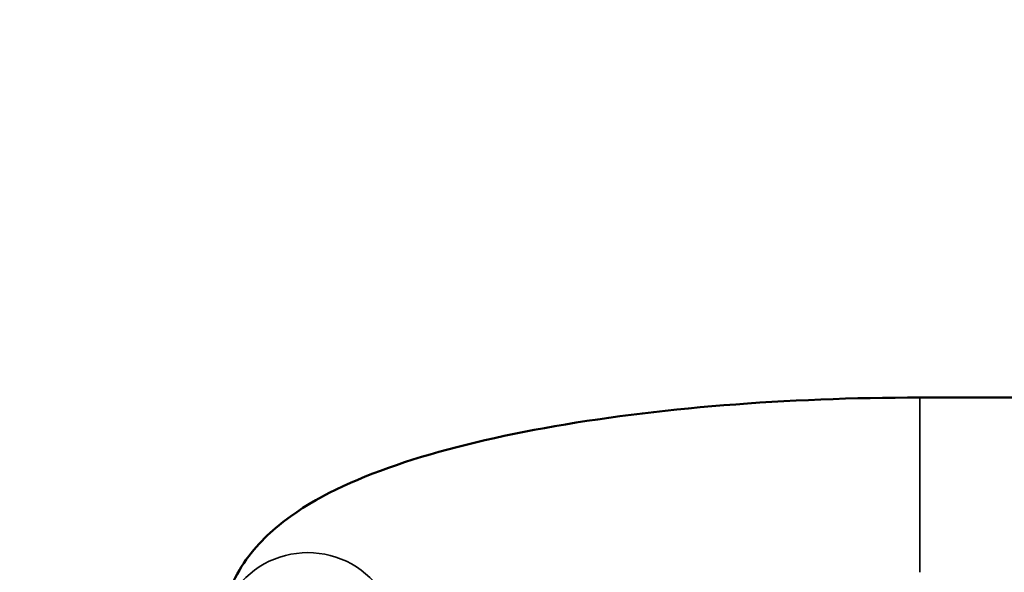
# Model space of a CAD drawing. Header units: inches. Extents: x 1 to 271, y 5 to 171.
# Tile 305 of 334: x 140.2 to 145.83, y 148.81 to 151.97. Entities that reach past the tile are written whole.
import ezdxf

# ---------------------------------------------------------------- set-up
doc = ezdxf.new("R2010")
doc.units = ezdxf.units.IN
doc.header["$LTSCALE"] = 8
doc.header["$MEASUREMENT"] = 0
for name, color, linetype, lineweight in [('Dimension (ANSI)', 7, 'Continuous', 25), ('Visible (ANSI)', 7, 'Continuous', 50), ('Visible Narrow (ANSI)', 7, 'Continuous', 35)]:
    doc.layers.add(name, color=color, linetype=linetype, lineweight=lineweight)
doc.styles.add('Dimension Text', font='tahoma.ttf')
doc.dimstyles.new('Dual Dimension', dxfattribs={"dimscale": 8, "dimtxt": 0.12, "dimasz": 0.098425, "dimexe": 0.125, "dimexo": 0.0625, "dimgap": 0.031496, "dimtad": 0, "dimtih": 1, "dimtoh": 1, "dimrnd": 1e-08, "dimzin": 4, "dimdsep": 46, "dimtxsty": 'Dimension Text', "dimcen": 0.09, "dimdle": 0.393701, "dimclrd": 256, "dimclre": 256, "dimclrt": 256, "dimadec": 0, "dimazin": 1, "dimtfac": 1, "dimtofl": 0, "dimtmove": 0, "dimatfit": 3, "dimfxl": 1, "dimtolj": 1, "dimtzin": 4, "dimlwd": -1, "dimlwe": -1, "dimarcsym": 0})

# ---------------------------------------------------------------- blocks, each defined once
blk = doc.blocks.new('*D10')
at = {"layer": 'Defpoints', "color": 0, "transparency": 16777216}
for p in [(179.2848, 157.7079), (123.1798, 140.6812), (179.2848, 140.6812)]:
    blk.add_point(p, dxfattribs=at)
at = {"layer": 'Dimension (ANSI)', "transparency": 16777216}
for p, q in [((123.1798, 141.1812), (123.1798, 158.7079)), ((179.2848, 141.1812), (179.2848, 158.7079)), ((123.9672, 157.7079), (146.443, 157.7079)), ((178.4974, 157.7079), (156.0215, 157.7079))]:
    blk.add_line(p, q, dxfattribs=at)
for points in [[(123.9672, 157.8392), (123.9672, 157.5767), (123.1798, 157.7079)], [(178.4974, 157.8392), (178.4974, 157.5767), (179.2848, 157.7079)]]:
    blk.add_solid(points, dxfattribs=at)
at = {"layer": 'Dimension (ANSI)', "transparency": 16777216, "insert": (151.2323, 157.7079), "char_height": 0.96, "attachment_point": 5, "style": 'Dimension Text'}
blk.add_mtext('\\A1;{\\H3.0x;(}\\S56.11^ 1425.1 mm;{\\H3.0x;)}', dxfattribs=at)

msp = doc.modelspace()

# ---------------------------------------------------------------- linework, layer by layer
at = {"layer": 'Visible (ANSI)'}
msp.add_line((148.0654, 149.8096), (145.3454, 149.8096), dxfattribs=at)
msp.add_open_spline([(145.3454, 149.8096), (144.9658, 149.8096), (144.5863, 149.7947), (143.8606, 149.736), (143.5146, 149.6923), (142.8836, 149.5781), (142.599, 149.5081), (142.1043, 149.3385), (141.894, 149.2433), (141.6217, 149.0346), (141.5364, 148.9525), (141.3967, 148.7328), (141.3454, 148.5887), (141.3454, 148.438)], degree=3, knots=[4.712389, 4.712389, 4.712389, 4.712389, 5.026548, 5.026548, 5.340708, 5.340708, 5.654867, 5.654867, 5.969026, 5.969026, 6.126106, 6.126106, 6.283185, 6.283185, 6.283185, 6.283185], dxfattribs=at)
at = {"layer": 'Visible Narrow (ANSI)'}
msp.add_line((145.3454, 149.8096), (145.3454, 148.8096), dxfattribs=at)
msp.add_ellipse((141.8454, 148.438), major_axis=(0.5, 0), ratio=0.968492, start_param=0, end_param=3.141593, dxfattribs=at)

# ---------------------------------------------------------------- dimensions: what is measured, and where the dimension line sits
at = {"layer": 'Dimension (ANSI)'}
dim = msp.add_linear_dim(base=(179.28481, 157.70793), p1=(123.17977, 140.68124), p2=(179.28481, 140.68124), angle=180, text='{\\H3.0x;(}\\S<>^ 1425.1 mm;{\\H3.0x;)}', dimstyle='Dual Dimension', override={"dimgap": 0.031496, "dimtih": 0, "dimtoh": 0, "dimdec": 2, "dimpost": '\\X', "dimtol": 0, "dimlim": 0, "dimtp": 0, "dimtm": 0, "dimtdec": 2, "dimatfit": 1}, dxfattribs=at)
dim.commit()
dim.dimension.update_dxf_attribs({"geometry": '*D10', "text_midpoint": (151.23229, 157.70793), "dimtype": 160})

doc.saveas('drawing.dxf')
